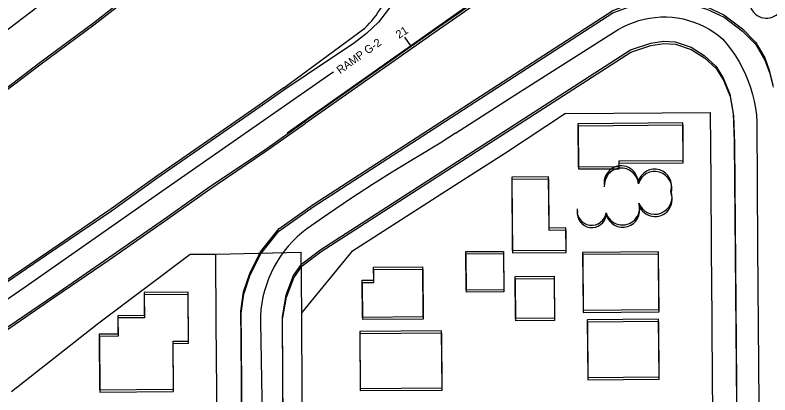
# Model space of a CAD drawing. Extents: x -25029 to 2274964, y -81170 to 687028.
# Drawn here: x 8768.1 to 9209.6, y -65598.6 to -65376.6 of the extents above; entities that cross this region are included whole.
import ezdxf

# ---------------------------------------------------------------- set-up
doc = ezdxf.new("R2010")
doc.units = 0
for name, color, linetype in [('81911BEA - GE_X_CL_20', 7, 'Continuous'), ('81911BEA - GE_X_CL_50', 7, 'Continuous'), ('81911BEA - RW_X_Fee_RW', 7, 'Continuous'), ('BLDG', 7, 'Continuous'), ('GE_X_CL_2000', 7, 'Continuous'), ('INTERSTATE', 7, 'Continuous'), ('ROAD', 7, 'Continuous'), ('TREES', 7, 'Continuous')]:
    doc.layers.add(name, color=color, linetype=linetype)

msp = doc.modelspace()

# ---------------------------------------------------------------- linework, layer by layer
at = {"layer": '81911BEA - GE_X_CL_20'}
for p, q in [((9057.97, -65353.27), (8927.22, -65445.49)), ((8999.5, -65394.51), (8996.02, -65389.41))]:
    msp.add_line(p, q, dxfattribs=at)
at = {"layer": '81911BEA - RW_X_Fee_RW'}
for p, q in [((9089.97, -65434.11), (9054.99, -65457.23)), ((9089.97, -65434.11), (9174.81, -65433.45)), ((8816.97, -65556.48), (8870.46, -65516.33)), ((8870.46, -65516.33), (8885.43, -65516.28)), ((8885.43, -65516.28), (8935.43, -65515.16)), ((8964.83, -65514.95), (8935.7, -65550.34)), ((8765.88, -65596.62), (8816.97, -65556.48))]:
    msp.add_line(p, q, dxfattribs=at)
for points in [[(9182.1, -66376.84), (9180.99, -66233.43), (9180.64, -66188.43), (9180.29, -66143.43), (9179.95, -66098.44), (9179.6, -66053.44), (9179.25, -66008.44), (9178.9, -65963.44), (9178.56, -65918.44), (9178.21, -65873.44), (9177.86, -65828.44), (9177.51, -65783.44), (9177.17, -65738.44), (9176.82, -65693.45), (9176.47, -65648.45), (9176.12, -65603.45), (9176.05, -65593.45), (9175.74, -65553.45), (9175.43, -65513.45), (9175.12, -65473.45), (9174.81, -65433.45)], [(9054.99, -65457.23), (9028.01, -65474.5), (8964.83, -65514.95)], [(8891.98, -66364.46), (8890.99, -66236.26), (8890.68, -66196.27), (8890.38, -66156.27), (8890.07, -66116.27), (8889.76, -66076.27), (8889.45, -66036.27), (8889.14, -65996.27), (8888.83, -65956.27), (8888.52, -65916.27), (8888.21, -65876.27), (8888.1, -65861.27), (8887.9, -65836.28), (8887.59, -65796.28), (8887.28, -65756.28), (8886.98, -65716.28), (8886.67, -65676.28), (8886.36, -65636.28), (8886.05, -65596.28), (8885.74, -65556.28), (8885.43, -65516.28)], [(8942, -66366.6), (8940.99, -66235.14), (8940.68, -66195.15), (8940.37, -66155.15), (8940.06, -66115.15), (8939.75, -66075.15), (8939.44, -66035.15), (8939.13, -65995.15), (8938.82, -65955.15), (8938.52, -65915.15), (8938.21, -65875.15), (8937.9, -65835.16), (8937.59, -65795.16), (8937.28, -65755.16), (8936.97, -65715.16), (8936.66, -65675.16), (8936.35, -65635.16), (8936.04, -65595.16), (8935.73, -65555.16), (8935.7, -65550.34), (8935.43, -65515.16)]]:
    msp.add_lwpolyline(points, dxfattribs=at)
at = {"layer": 'BLDG'}
for points in [[(9097.47, -65465.19), (9121.31, -65465.01), (9121.29, -65461.83), (9158.8, -65461.54), (9158.62, -65439.63), (9097.27, -65440.11)], [(9097.58, -65466.52), (9121.42, -65466.34), (9121.4, -65463.16), (9158.91, -65462.87), (9158.74, -65440.96), (9097.39, -65441.44)], [(9090.31, -65513.97), (9090.21, -65500.98), (9080.38, -65501.06), (9080.15, -65471.15), (9058.52, -65471.32), (9058.85, -65514.22)], [(9090.42, -65515.3), (9090.32, -65502.31), (9080.49, -65502.38), (9080.26, -65472.47), (9058.63, -65472.64), (9058.96, -65515.54)], [(9053.68, -65514.65), (9053.86, -65537.08), (9031.92, -65537.25), (9031.73, -65514.82)], [(9053.79, -65515.97), (9053.96, -65538.4), (9032.02, -65538.57), (9031.84, -65516.14)], [(9100.24, -65549.07), (9144.65, -65548.73), (9144.37, -65514.9), (9099.97, -65515.25)], [(9100.34, -65550.4), (9144.75, -65550.06), (9144.48, -65516.23), (9100.08, -65516.58)], [(8971.15, -65531.52), (8977.84, -65531.47), (8977.78, -65523.96), (9006.38, -65523.73), (9006.61, -65552.95), (8971.32, -65553.23)], [(8971.25, -65532.83), (8977.94, -65532.78), (8977.89, -65525.27), (9006.49, -65525.05), (9006.71, -65554.27), (8971.42, -65554.54)], [(9083.31, -65529.21), (9083.51, -65553.73), (9060.75, -65553.92), (9060.56, -65529.39)], [(9083.42, -65530.54), (9083.61, -65555.06), (9060.85, -65555.24), (9060.67, -65530.71)], [(8860.68, -65595.27), (8860.46, -65567.17), (8869.47, -65567.1), (8869.25, -65538.55), (8843.52, -65538.75), (8843.62, -65552.14), (8828.1, -65552.27), (8828.18, -65562.97), (8817.25, -65563.06), (8817.5, -65595.61)], [(8860.78, -65596.57), (8860.56, -65568.47), (8869.57, -65568.4), (8869.35, -65539.85), (8843.62, -65540.05), (8843.72, -65553.44), (8828.2, -65553.56), (8828.28, -65564.26), (8817.35, -65564.35), (8817.6, -65596.9)], [(9103.02, -65588.39), (9144.72, -65588.07), (9144.46, -65554.32), (9102.76, -65554.64)], [(9103.12, -65589.72), (9144.82, -65589.4), (9144.56, -65555.65), (9102.86, -65555.97)], [(8969.88, -65594.77), (9017.82, -65594.39), (9017.56, -65561.09), (8969.62, -65561.47)], [(8969.98, -65596.08), (9017.92, -65595.71), (9017.66, -65562.41), (8969.72, -65562.78)]]:
    msp.add_lwpolyline(points, close=True, dxfattribs=at)
at = {"layer": 'GE_X_CL_2000'}
for points in [[(8077.13, -65902), (8140.04, -65854.6), (8159.12, -65841.39), (8239.69, -65780.73), (8318.21, -65722.93), (8388.14, -65668.99), (8458.26, -65616.07), (8519.35, -65570.89), (8590.09, -65516.33), (8655.5, -65466.27), (8723.77, -65415.18), (8784.69, -65369.06), (8850.02, -65320.23), (8885.02, -65294.16), (8890.56, -65290.01), (8930.36, -65260.13), (8976.65, -65225.39), (9038.89, -65179.24), (9062.07, -65161.78), (9130.14, -65110.7), (9194.93, -65060.41)], [(9025.7, -65445.66), (9059.9, -65423.57), (9120.82, -65385.06), (9123.68, -65383.45), (9126.64, -65382.04), (9129.69, -65380.81), (9132.81, -65379.78), (9135.99, -65378.94), (9139.22, -65378.3), (9142.47, -65377.88), (9145.75, -65377.66), (9149.03, -65377.65), (9152.31, -65377.84), (9155.58, -65378.24), (9158.8, -65378.85), (9161.99, -65379.66), (9165.12, -65380.67), (9168.18, -65381.87), (9171.15, -65383.26), (9174.03, -65384.84), (9176.81, -65386.6), (9179.46, -65388.53), (9181.99, -65390.62), (9184.65, -65393.77), (9187.13, -65397.04), (9189.45, -65400.44), (9191.58, -65403.96), (9193.53, -65407.58), (9195.28, -65411.3), (9196.85, -65415.1), (9198.22, -65418.97), (9199.39, -65422.92), (9200.34, -65426.92), (9201.1, -65430.96), (9201.63, -65435.03), (9201.97, -65439.14), (9202.38, -65511.85), (9203.09, -65603.95)], [(7569.87, -66209.46), (7667.77, -66185.96), (7702.77, -66171.9), (7732.19, -66157.8), (7797.98, -66126.28), (7862.11, -66094.97), (7939.78, -66056.04), (7997.49, -66027.11), (8062.45, -65991.27), (8133.22, -65949.8), (8218.68, -65898.96), (8305.41, -65845.77), (8402.13, -65784.04), (8505.92, -65715), (8615.66, -65642.4), (8704.07, -65583.26), (8773.9, -65535.4), (8851.93, -65480.93), (8952.68, -65410.78), (8954.26, -65409.66)], [(9025.7, -65445.66), (9016.74, -65451.44), (9003.45, -65459.33), (8990.26, -65467.4), (8977.19, -65475.64), (8964.24, -65484.06), (8951.4, -65492.66), (8938.68, -65501.44), (8935.76, -65503.76), (8932.96, -65506.22), (8930.31, -65508.84), (8927.8, -65511.6), (8925.46, -65514.49), (8923.27, -65517.51), (8921.26, -65520.64), (8919.43, -65523.89), (8917.77, -65527.22), (8916.3, -65530.65), (8915.02, -65534.15), (8913.94, -65537.72), (8913.06, -65541.33), (8912.37, -65545), (8911.89, -65548.69), (8911.62, -65552.41), (8911.55, -65556.14), (8912.7, -65623.12)]]:
    msp.add_lwpolyline(points, dxfattribs=at)
at = {"layer": 'INTERSTATE'}
for points in [[(8751.44, -65427.78), (8782.49, -65404.29), (8813.9, -65381.06), (8845.4, -65356.34), (8892.01, -65320.74), (8929.33, -65292.81), (8999.95, -65240.59), (9066.84, -65190.75), (9139.22, -65136.01), (9212.8, -65080.06)], [(8751.56, -65429.06), (8782.61, -65405.58), (8814.02, -65382.35), (8845.53, -65357.64), (8892.14, -65322.04), (8929.46, -65294.12), (9000.09, -65241.9), (9066.99, -65192.07), (9139.37, -65137.34), (9212.96, -65081.4)], [(8925.22, -65419.11), (8908.81, -65430.56), (8875.67, -65453.61), (8850.95, -65470.78), (8824.31, -65489.84), (8786.36, -65515.69), (8751.58, -65539.28)], [(8925.34, -65420.42), (8908.93, -65431.86), (8875.78, -65454.91), (8851.06, -65472.08), (8824.42, -65491.13), (8786.47, -65516.98), (8751.68, -65540.56)], [(8750.79, -65567.64), (8791.22, -65540.04), (8822.89, -65518.31), (8857.38, -65494.35), (8880.59, -65477.7), (8914.1, -65455.28), (8937.67, -65438.64)], [(8750.89, -65568.92), (8791.32, -65541.33), (8823, -65519.6), (8857.49, -65495.65), (8880.7, -65479), (8914.21, -65456.58), (8937.79, -65439.95)]]:
    msp.add_lwpolyline(points, dxfattribs=at)
at = {"layer": 'ROAD'}
msp.add_line((8925.22, -65419.11), (8972.54, -65384.15), dxfattribs=at)
for points in [[(8938.26, -65304.42), (8979.26, -65304.11), (8983.78, -65304.85), (8989.15, -65309.16), (8993.4, -65315.99), (8996.82, -65325.79), (8997.78, -65336.78), (8997.37, -65345.42), (8995.26, -65354.89), (8992.71, -65362.17), (8987.09, -65372.23), (8980.65, -65380.78), (8973.69, -65387.39), (8966.64, -65392.81), (8938.4, -65411.63), (8925.34, -65420.42)], [(9220.52, -65303.03), (9184.6, -65305.41), (9157.55, -65311.62), (9127.65, -65319.57), (9105.68, -65328.97), (9072.98, -65346.68), (9063.11, -65352.84), (9053.68, -65358.69), (9013.74, -65386.55), (8937.79, -65439.95)], [(9098.45, -65331.49), (9072.85, -65345.36), (9062.98, -65351.52), (9053.55, -65357.37), (9013.62, -65385.23), (8937.67, -65438.64)], [(8904.12, -66063.93), (8902.38, -65835.22), (8900.35, -65566.61), (8900.1, -65549.55), (8901.7, -65538.32), (8905.33, -65527.64), (8911.69, -65514.86), (8922.31, -65501.49), (8942.35, -65487.31), (9117.63, -65373.95), (9129.19, -65369.64), (9139.59, -65367.11), (9151.12, -65366.91), (9162.89, -65368.89), (9172.59, -65371.68), (9182.62, -65376.36), (9193.49, -65384.67), (9201.2, -65392.46), (9206.56, -65401.56), (9209.12, -65408.73), (9211.32, -65417.38)], [(8904.16, -66065.23), (8902.45, -65836.52), (8900.45, -65567.91), (8900.2, -65550.85), (8901.8, -65539.62), (8905.44, -65528.94), (8911.8, -65516.16), (8922.42, -65502.8), (8942.46, -65488.62), (9117.75, -65375.28), (9129.31, -65370.97), (9139.71, -65368.44), (9151.24, -65368.24), (9163.01, -65370.22), (9172.71, -65373.02), (9182.74, -65377.7), (9193.61, -65386.01), (9201.32, -65393.8), (9206.68, -65402.9), (9209.24, -65410.07), (9211.44, -65418.72)], [(8928.72, -66097.73), (8925.53, -65738.32), (8924.42, -65552.9), (8926.62, -65540.07), (8930.94, -65528.79), (8935.85, -65521.88), (8946.9, -65513.51), (9128, -65396.88), (9139.86, -65393.07), (9147.3, -65391.83), (9154.2, -65392.14), (9163.46, -65395.36), (9171.18, -65400.22), (9177.93, -65406.37), (9182.3, -65413.21), (9186.16, -65422.83), (9188.11, -65434.02), (9188.64, -65450.28), (9191.87, -65825.01), (9194.65, -66129.94)], [(8928.76, -66099.04), (8925.61, -65739.63), (8924.52, -65554.21), (8926.72, -65541.38), (8931.05, -65530.1), (8935.96, -65523.19), (8947.01, -65514.82), (9128.12, -65398.21), (9139.98, -65394.4), (9147.42, -65393.16), (9154.32, -65393.47), (9163.58, -65396.69), (9171.3, -65401.56), (9178.05, -65407.71), (9182.42, -65414.55), (9186.28, -65424.17), (9188.23, -65435.36), (9188.75, -65451.62), (9191.94, -65826.35), (9194.68, -66131.28)]]:
    msp.add_lwpolyline(points, dxfattribs=at)
msp.add_arc((8933.1, -65342.43), 57.42, 313.3888, 329.3113, dxfattribs=at)
at = {"layer": 'TREES'}
for centre, radius, start, end in [((9207.55, -65368.39), 10, 139.8251, 319.8251), ((9122.56, -65474.7), 10, 5.2245, 185.2245), ((9122.66, -65476.03), 10, 5.2175, 185.2175), ((9142.1, -65476.64), 10, 343.3955, 163.3955), ((9142.2, -65477.98), 10, 343.3885, 163.3885), ((9142.3, -65482.97), 10, 200.2857, 20.2857), ((9142.41, -65484.31), 10, 200.2787, 20.2787), ((9105.27, -65490.9), 8.53, 172.2332, 352.2332), ((9123.32, -65489.25), 10, 196.3233, 16.3233), ((9123.43, -65490.58), 10, 196.3163, 16.3163), ((9105.38, -65492.24), 8.53, 172.2262, 352.2262)]:
    msp.add_arc(centre, radius, start, end, dxfattribs=at)

# ---------------------------------------------------------------- texts
at = {"layer": '81911BEA - GE_X_CL_50'}
for s, rotation, p in [('21', 33.4689, (8992.65, -65390.52)), ('RAMP G-2', 35.5522, (8958.2, -65411.21))]:
    msp.add_text(s, height=4.68, rotation=rotation, dxfattribs=at).set_placement(p)

doc.saveas('drawing.dxf')
